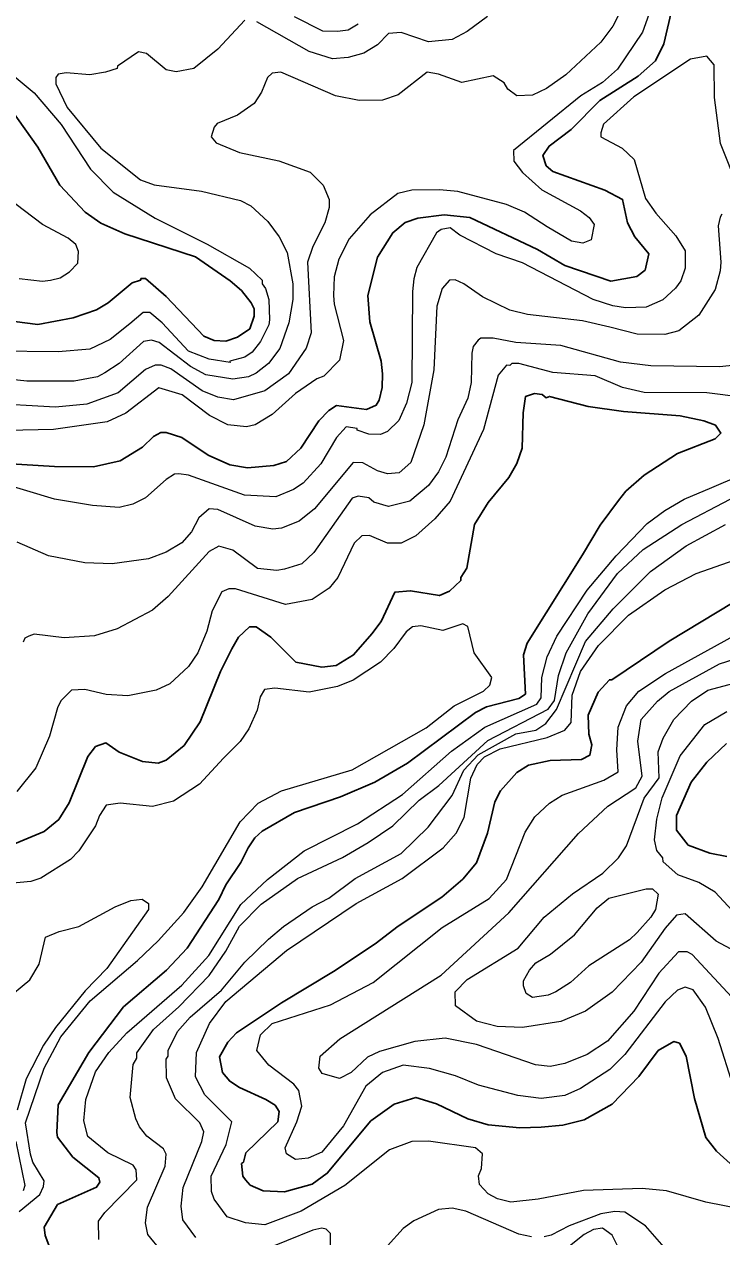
# Model space of a CAD drawing. Extents: x 423 to 448.8, y 7456.3 to 7484.
# Drawn here: x 426.187 to 427.288, y 7465.561 to 7467.476 of the extents above; entities that cross this region are included whole.
import ezdxf

# ---------------------------------------------------------------- set-up
doc = ezdxf.new("R2010")
doc.units = 0
doc.header["$LTSCALE"] = 0.032
doc.layers.add('1', color=7, linetype='Continuous', lineweight=25)
doc.layers.add('2', color=7, linetype='Continuous', lineweight=13)

msp = doc.modelspace()

# ---------------------------------------------------------------- linework, layer by layer
at = {"layer": '1'}
for points in [[(427.2084, 7467.4949), (427.1968, 7467.4454), (427.1837, 7467.4183), (427.1566, 7467.3944), (427.0962, 7467.3557), (427.0506, 7467.3101), (427.0159, 7467.2838), (427.0058, 7467.2691), (427.0112, 7467.2528), (427.022, 7467.2435), (427.104, 7467.2141), (427.1318, 7467.1995), (427.1396, 7467.1624)], [(426.1673, 7467.3402), (426.2083, 7467.2822), (426.2431, 7467.2219), (426.2834, 7467.1794), (426.3081, 7467.1623), (426.346, 7467.1453), (426.4574, 7467.109), (426.5123, 7467.0711), (426.5301, 7467.0556), (426.5456, 7467.0363), (426.5502, 7467.027), (426.5502, 7467.0154), (426.5433, 7466.9953), (426.5239, 7466.9821), (426.5054, 7466.9759), (426.4868, 7466.9767), (426.4705, 7466.9836), (426.411, 7467.0463), (426.3785, 7467.0749), (426.3715, 7467.0749), (426.3708, 7467.0718), (426.3576, 7467.068), (426.3197, 7467.0363), (426.3012, 7467.0254), (426.2641, 7467.0123), (426.2084, 7467.0022), (426.1341, 7467.0115)], [(427.1396, 7467.1624), (427.1512, 7467.1407), (427.1736, 7467.1136), (427.1674, 7467.0881), (427.1543, 7467.078), (427.1133, 7467.0703), (427.0406, 7467.095), (426.9973, 7467.1206), (426.8906, 7467.1708), (426.8503, 7467.1755), (426.8086, 7467.1701), (426.7885, 7467.1631), (426.7691, 7467.1469), (426.7451, 7467.1082), (426.7297, 7467.0479), (426.7328, 7467.0061), (426.7505, 7466.9442), (426.7528, 7466.9241), (426.7521, 7466.9025), (426.7474, 7466.8824), (426.7428, 7466.8746), (426.7273, 7466.8676), (426.6801, 7466.8738), (426.6678, 7466.8661), (426.6523, 7466.8498), (426.6237, 7466.8066), (426.6012, 7466.7857), (426.5812, 7466.7795), (426.5394, 7466.7756), (426.5115, 7466.7803), (426.4775, 7466.7957), (426.4358, 7466.8235), (426.411, 7466.8313), (426.4025, 7466.8313), (426.3909, 7466.8251), (426.3738, 7466.8081), (426.3383, 7466.7864), (426.2965, 7466.7772), (426.2347, 7466.7779), (426.131, 7466.7841)], [(426.2393, 7465.6116), (426.3012, 7465.6394), (426.3066, 7465.6471), (426.305, 7465.6541), (426.264, 7465.6865), (426.2393, 7465.7183), (426.2385, 7465.7253), (426.2408, 7465.7693), (426.2888, 7465.8521), (426.3437, 7465.924), (426.4118, 7465.982), (426.4443, 7466.0168), (426.4945, 7466.0934), (426.5053, 7466.1166), (426.5293, 7466.1522), (426.5409, 7466.1754), (426.551, 7466.1909), (426.5626, 7466.2017), (426.6137, 7466.2311), (426.6864, 7466.2559), (426.7405, 7466.279), (426.7923, 7466.3092), (426.8998, 7466.3889), (426.9169, 7466.3982), (426.9679, 7466.4113), (426.9787, 7466.4182), (426.9756, 7466.4802), (426.981, 7466.4987), (427.0684, 7466.638), (427.0963, 7466.6851), (427.1256, 7466.7238), (427.1373, 7466.7385), (427.1659, 7466.764), (427.2185, 7466.798), (427.278, 7466.8212), (427.2873, 7466.8305), (427.2788, 7466.8429), (427.2603, 7466.8499), (427.2231, 7466.8576), (427.1334, 7466.8646), (427.0777, 7466.8723), (427.0166, 7466.8885), (427.0112, 7466.8862), (427.005, 7466.8916), (426.9926, 7466.8932), (426.9787, 7466.8885), (426.9748, 7466.8623), (426.9733, 7466.8066), (426.9648, 7466.7826), (426.9524, 7466.7601), (426.9199, 7466.7207), (426.8983, 7466.6859), (426.8859, 7466.617), (426.8766, 7466.6024), (426.8766, 7466.5977), (426.8588, 7466.5807), (426.8426, 7466.5737), (426.797, 7466.5815), (426.7722, 7466.5791), (426.7505, 7466.5328), (426.7359, 7466.5134), (426.7072, 7466.4801), (426.6794, 7466.4631), (426.657, 7466.4608), (426.616, 7466.4685), (426.5765, 7466.508), (426.5533, 7466.5242), (426.5425, 7466.5242), (426.5254, 7466.508), (426.5146, 7466.4894), (426.4968, 7466.4539), (426.4651, 7466.3742), (426.4396, 7466.337), (426.411, 7466.3138), (426.3986, 7466.3092), (426.3739, 7466.3115), (426.3368, 7466.3262), (426.3159, 7466.3409), (426.2996, 7466.3355), (426.2872, 7466.3193), (426.2578, 7466.2466), (426.2416, 7466.2202), (426.2184, 7466.2009), (426.1681, 7466.1801)], [(426.93, 7466.2481), (426.9393, 7466.2651), (426.9648, 7466.2945), (426.9834, 7466.3061), (427.0174, 7466.3131), (427.0669, 7466.3146), (427.08, 7466.3216), (427.0831, 7466.3378), (427.0785, 7466.3549), (427.0777, 7466.385), (427.0932, 7466.4214), (427.111, 7466.4407), (427.1148, 7466.4407), (427.2053, 7466.5018), (427.3067, 7466.5629)], [(427.2966, 7466.1615), (427.2696, 7466.1669), (427.2355, 7466.1793), (427.2169, 7466.2033), (427.2169, 7466.2265), (427.2401, 7466.2791), (427.2649, 7466.3107), (427.2958, 7466.3402)], [(427.3237, 7465.6564), (427.2803, 7465.6958), (427.2634, 7465.7175), (427.2455, 7465.7794), (427.2324, 7465.8459), (427.2216, 7465.8668), (427.2131, 7465.8691), (427.1883, 7465.8552), (427.1574, 7465.8142), (427.1156, 7465.7701), (427.0715, 7465.7454), (427.0375, 7465.7369), (427.0035, 7465.7338), (426.9694, 7465.733), (426.9199, 7465.7376), (426.8875, 7465.7469), (426.838, 7465.7709), (426.8055, 7465.7809), (426.7714, 7465.7701), (426.7343, 7465.7438), (426.6654, 7465.6611), (426.6415, 7465.644), (426.5982, 7465.6316), (426.5642, 7465.6332), (426.544, 7465.6425), (426.5363, 7465.651), (426.5324, 7465.6564), (426.5301, 7465.6765), (426.5332, 7465.6788), (426.537, 7465.6935), (426.5873, 7465.7422), (426.5897, 7465.7585), (426.5835, 7465.7685), (426.5688, 7465.7779), (426.527, 7465.7964), (426.5115, 7465.8064), (426.4999, 7465.8204), (426.4953, 7465.8451), (426.5084, 7465.8683), (426.5224, 7465.883), (426.5935, 7465.9302), (426.6755, 7465.9797), (426.7413, 7466.0238), (426.7776, 7466.0517), (426.8464, 7466.0973), (426.8797, 7466.1259), (426.9013, 7466.1514), (426.9184, 7466.1986), (426.93, 7466.2481)], [(426.23, 7465.5365), (426.2199, 7465.5628), (426.2184, 7465.576), (426.2393, 7465.6116)]]:
    msp.add_lwpolyline(points, dxfattribs=at)
at = {"layer": '2'}
for points in [[(427.1597, 7467.5599), (427.1164, 7467.4733), (427.0978, 7467.4478), (427.0422, 7467.3967), (427.012, 7467.375), (426.9896, 7467.3642), (426.9648, 7467.3635), (426.9506, 7467.3738), (426.9447, 7467.3836), (426.9277, 7467.3951), (426.8782, 7467.3843), (426.8411, 7467.3974), (426.8232, 7467.4006), (426.7776, 7467.365), (426.7529, 7467.3565), (426.7158, 7467.3557), (426.6786, 7467.3634), (426.592, 7467.4005), (426.5788, 7467.399), (426.5711, 7467.392), (426.5618, 7467.3688), (426.5502, 7467.3511), (426.5239, 7467.3325), (426.4915, 7467.3193), (426.4868, 7467.314), (426.4822, 7467.2984), (426.4899, 7467.2892), (426.527, 7467.2737), (426.5889, 7467.2606), (426.6384, 7467.2428), (426.6593, 7467.2219), (426.6685, 7467.1995), (426.6685, 7467.1871), (426.6616, 7467.1624), (426.643, 7467.1252), (426.6345, 7467.1005), (426.6399, 7466.9891), (426.6322, 7466.9644), (426.6044, 7466.9241), (426.5672, 7466.897), (426.5177, 7466.8831), (426.493, 7466.887), (426.4682, 7466.897), (426.4187, 7466.9318), (426.4033, 7466.938)], [(427.1736, 7467.4919), (427.1636, 7467.464), (427.1241, 7467.4052), (427.1001, 7467.3843), (427.0661, 7467.3634), (426.9594, 7467.2768), (426.9601, 7467.2598), (426.9741, 7467.242), (427.0042, 7467.2149), (427.0654, 7467.1817), (427.0793, 7467.1709), (427.087, 7467.16), (427.0824, 7467.136), (427.0692, 7467.1306), (427.0514, 7467.1337), (427.0127, 7467.1561), (426.9772, 7467.1793), (426.9485, 7467.1917), (426.872, 7467.2119), (426.8426, 7467.2149), (426.7993, 7467.2141), (426.7768, 7467.2088), (426.7335, 7467.1755), (426.7003, 7467.1376), (426.684, 7467.1051), (426.6763, 7467.0773), (426.6755, 7467.0479), (426.6763, 7467.034), (426.691, 7466.9767), (426.6848, 7466.9457), (426.6601, 7466.9202), (426.6492, 7466.9164), (426.6152, 7466.8932), (426.5788, 7466.8599), (426.5518, 7466.8437), (426.5379, 7466.8406), (426.5085, 7466.8437), (426.4798, 7466.8584), (426.4365, 7466.8909), (426.3994, 7466.9017), (426.3476, 7466.8622), (426.3182, 7466.8483), (426.2331, 7466.8359), (426.1604, 7466.8344)], [(426.5355, 7467.4826), (426.493, 7467.4369), (426.4551, 7467.4067), (426.4272, 7467.4013), (426.411, 7467.4044), (426.3801, 7467.43), (426.3677, 7467.433), (426.3344, 7467.4099), (426.3337, 7467.4067), (426.3151, 7467.4005), (426.2904, 7467.3967), (426.2532, 7467.3998), (426.2408, 7467.3975), (426.2369, 7467.392), (426.2369, 7467.382), (426.2548, 7467.3449), (426.3081, 7467.2807), (426.3708, 7467.2304)], [(426.9184, 7467.4887), (426.8867, 7467.4647), (426.8627, 7467.4524), (426.8256, 7467.4485), (426.7822, 7467.4632), (426.7622, 7467.4617), (426.7451, 7467.4439), (426.7235, 7467.4307), (426.6987, 7467.4237), (426.674, 7467.4215), (426.6369, 7467.4331), (426.5541, 7467.4802)], [(426.7142, 7467.4764), (426.6987, 7467.4671), (426.6817, 7467.4647), (426.6585, 7467.4655), (426.6137, 7467.488)], [(427.3144, 7467.218), (427.2865, 7467.2877), (427.2772, 7467.3604), (427.2765, 7467.4122), (427.2649, 7467.4261), (427.2394, 7467.4214), (427.1496, 7467.3619), (427.1017, 7467.3186), (427.0978, 7467.3047), (427.0978, 7467.2984), (427.1311, 7467.2807), (427.1504, 7467.2629)], [(426.1712, 7467.3944), (426.2029, 7467.3681), (426.2454, 7467.3178), (426.2919, 7467.2474), (426.3274, 7467.2111), (426.394, 7467.1701), (426.476, 7467.1291), (426.5425, 7467.0912), (426.5626, 7467.0718), (426.5626, 7467.0664), (426.568, 7467.0587), (426.5734, 7467.0417), (426.5742, 7467.0092), (426.5734, 7467.0015), (426.5603, 7466.9752), (426.5471, 7466.9582), (426.5355, 7466.9504), (426.5116, 7466.9442), (426.5123, 7466.9419), (426.4791, 7466.9473), (426.4466, 7466.9597), (426.4048, 7467.0046), (426.3855, 7467.0208), (426.3746, 7467.0208), (426.3538, 7467.003), (426.3228, 7466.9782), (426.2904, 7466.9628), (426.2408, 7466.9589), (426.1418, 7466.9597)], [(427.1504, 7467.2629), (427.1682, 7467.201), (427.1844, 7467.1778), (427.2162, 7467.1422), (427.2309, 7467.1182), (427.2309, 7467.0912), (427.2239, 7467.0711), (427.2154, 7467.0595), (427.1953, 7467.0409), (427.169, 7467.0293), (427.1365, 7467.0285), (427.1164, 7467.0316), (427.0855, 7467.0417), (426.9741, 7467.0997), (426.9323, 7467.1136), (426.875, 7467.143), (426.8596, 7467.1546), (426.8456, 7467.1523), (426.8379, 7467.1468), (426.807, 7467.092), (426.8024, 7467.0742), (426.8, 7467.0541), (426.7993, 7466.9102), (426.7908, 7466.8777), (426.7784, 7466.8506), (426.7606, 7466.8328), (426.7498, 7466.8282), (426.7312, 7466.829), (426.7127, 7466.8352), (426.7127, 7466.8375), (426.6956, 7466.8406), (426.6801, 7466.8236), (426.6554, 7466.7818), (426.6275, 7466.7516), (426.6121, 7466.7416), (426.5843, 7466.73), (426.5348, 7466.7323), (426.4465, 7466.764), (426.4311, 7466.7663), (426.4241, 7466.7655), (426.411, 7466.7571), (426.3785, 7466.7284), (426.3584, 7466.7184), (426.3368, 7466.7129), (426.295, 7466.716), (426.2347, 7466.7261), (426.1418, 7466.754)], [(426.3708, 7467.2304), (426.3924, 7467.2226), (426.4667, 7467.2126), (426.5286, 7467.1979), (426.5448, 7467.1894), (426.5718, 7467.1647), (426.5896, 7467.1407), (426.602, 7467.116), (426.6113, 7467.0664), (426.6113, 7467.0417), (426.6051, 7467.0046), (426.5904, 7466.9643), (426.5726, 7466.9404), (426.5533, 7466.9249), (426.541, 7466.9195), (426.5162, 7466.9156), (426.4736, 7466.9225), (426.4497, 7466.9357), (426.4002, 7466.9736), (426.3878, 7466.9775), (426.3754, 7466.9751), (426.3367, 7466.9403), (426.3143, 7466.9256), (426.3027, 7466.9195), (426.2656, 7466.9125), (426.1913, 7466.9125), (426.1418, 7466.9179)], [(426.179, 7467.0749), (426.2161, 7467.0703), (426.2285, 7467.0718), (426.2439, 7467.0757), (426.2586, 7467.085), (426.2718, 7467.0989), (426.2725, 7467.1175), (426.2687, 7467.1283), (426.2563, 7467.1384), (426.2161, 7467.16), (426.1589, 7467.2033)], [(427.2888, 7467.1762), (427.2858, 7467.1716), (427.2827, 7467.1577), (427.2873, 7467.1005), (427.2858, 7467.0866), (427.278, 7467.0572), (427.2525, 7467.0169), (427.2208, 7466.9921), (427.1984, 7466.986), (427.1551, 7466.9867), (427.1118, 7466.9976), (427.0685, 7467.0077), (426.9818, 7467.0177), (426.954, 7467.0246), (426.9107, 7467.0455), (426.8813, 7467.0664), (426.8674, 7467.0726), (426.8588, 7467.0718), (426.8472, 7467.0587), (426.8387, 7467.0309), (426.8341, 7466.9303), (426.8178, 7466.8437), (426.7977, 7466.7841), (426.7791, 7466.7679), (426.7606, 7466.7663), (426.7451, 7466.7709), (426.7219, 7466.7833), (426.7065, 7466.7841), (426.6453, 7466.7107), (426.6213, 7466.6913), (426.5935, 7466.6805), (426.5796, 7466.6789), (426.5518, 7466.6836), (426.493, 7466.7099), (426.4791, 7466.7106), (426.4628, 7466.6967), (426.4512, 7466.6743), (426.4358, 7466.6573), (426.411, 7466.6426), (426.3832, 7466.6317), (426.3259, 7466.624), (426.2826, 7466.6255), (426.2254, 7466.6364), (426.1759, 7466.6581)], [(427.3206, 7466.9388), (427.285, 7466.9349), (427.1767, 7466.9365), (427.1288, 7466.9427), (427.0344, 7466.969), (426.9633, 7466.9736), (426.9277, 7466.9806), (426.9083, 7466.9806), (426.9037, 7466.9775), (426.8959, 7466.9674), (426.8936, 7466.9566), (426.8929, 7466.9102), (426.8875, 7466.8855), (426.872, 7466.8514), (426.8526, 7466.7926), (426.841, 7466.7694), (426.8256, 7466.7477), (426.7962, 7466.723), (426.7622, 7466.7145), (426.739, 7466.7214), (426.7312, 7466.7284), (426.7142, 7466.7308), (426.7049, 7466.7277), (426.6446, 7466.6418), (426.6252, 7466.624), (426.5982, 7466.6155), (426.5858, 7466.6132), (426.5556, 7466.6163), (426.5162, 7466.6456), (426.4945, 7466.6519), (426.4791, 7466.6433), (426.4141, 7466.5722), (426.3894, 7466.5505), (426.3337, 7466.5211), (426.2981, 7466.5103), (426.2501, 7466.5072), (426.2029, 7466.5126), (426.1944, 7466.5096), (426.1882, 7466.5065), (426.1852, 7466.5003)], [(426.4033, 7466.938), (426.394, 7466.938), (426.3785, 7466.9311), (426.3352, 7466.8939), (426.2857, 7466.8762), (426.2362, 7466.8715), (426.1248, 7466.8777)], [(427.3191, 7466.887), (427.2649, 7466.8939), (427.1659, 7466.8947), (427.1319, 7466.9024), (427.0886, 7466.921), (427.022, 7466.9264), (426.9679, 7466.9403), (426.9571, 7466.9403), (426.954, 7466.9372), (426.9485, 7466.938), (426.9354, 7466.9218), (426.9122, 7466.836), (426.8596, 7466.723), (426.8356, 7466.6951), (426.8055, 7466.6681), (426.7823, 7466.6565), (426.7606, 7466.6565), (426.732, 7466.6688), (426.7204, 7466.6681), (426.708, 7466.6565), (426.6825, 7466.6024), (426.6686, 7466.5854), (426.6415, 7466.5675), (426.5997, 7466.5598), (426.5208, 7466.5846), (426.51, 7466.5846), (426.4991, 7466.5799), (426.4837, 7466.5498), (426.4752, 7466.5173), (426.4613, 7466.4833), (426.4465, 7466.4616), (426.4172, 7466.4345), (426.3955, 7466.4244), (426.3507, 7466.4152), (426.3166, 7466.4175), (426.2826, 7466.4252), (426.2617, 7466.4244), (426.2447, 7466.4075), (426.2393, 7466.3966), (426.2269, 7466.3518), (426.2052, 7466.3015), (426.1751, 7466.2644)], [(426.2872, 7465.7191), (426.281, 7465.7438), (426.2841, 7465.7779), (426.2996, 7465.8212), (426.3205, 7465.8521), (426.3491, 7465.883), (426.4357, 7465.9581), (426.4783, 7466.0053), (426.5293, 7466.0857), (426.5711, 7466.1251), (426.6291, 7466.1707), (426.7134, 7466.2133), (426.7846, 7466.2597), (426.8619, 7466.3278), (426.9145, 7466.3657), (426.9965, 7466.402), (427.0034, 7466.4121), (427.0042, 7466.4446), (427.0127, 7466.4771), (427.0282, 7466.5096), (427.0762, 7466.5822), (427.1218, 7466.6364), (427.1705, 7466.6874), (427.1984, 7466.7083), (427.2293, 7466.7261), (427.2726, 7466.7446), (427.316, 7466.7632)], [(426.4095, 7465.6726), (426.411, 7465.6912), (426.4071, 7465.6997), (426.3808, 7465.7198), (426.3692, 7465.7346), (426.363, 7465.7469), (426.3545, 7465.781), (426.3592, 7465.8328), (426.3646, 7465.8428), (426.3646, 7465.8513), (426.3909, 7465.8884), (426.4311, 7465.924), (426.4791, 7465.9735), (426.5053, 7466.0122), (426.527, 7466.0517), (426.5611, 7466.0864), (426.6183, 7466.1267), (426.6895, 7466.1599), (426.7304, 7466.1839), (426.7691, 7466.2102), (426.8109, 7466.2504), (426.8418, 7466.2736), (426.9192, 7466.3448), (427.0143, 7466.3943), (427.0244, 7466.4082), (427.0305, 7466.4477), (427.0429, 7466.4833), (427.0769, 7466.5451), (427.1241, 7466.6086), (427.1643, 7466.6464), (427.2254, 7466.6859), (427.302, 7466.7261)], [(426.4582, 7465.5597), (426.4373, 7465.5875), (426.435, 7465.6093), (426.438, 7465.6386), (426.4674, 7465.7113), (426.4705, 7465.7268), (426.4644, 7465.7407), (426.4257, 7465.7786), (426.4118, 7465.8119), (426.411, 7465.8413), (426.4141, 7465.8459), (426.4141, 7465.8552), (426.4288, 7465.8853), (426.4489, 7465.9078), (426.4984, 7465.9503), (426.5355, 7465.9944), (426.5726, 7466.0308), (426.5966, 7466.0509), (426.6415, 7466.0818), (426.6678, 7466.0957), (426.7096, 7466.1267), (426.7823, 7466.1661), (426.8248, 7466.2079), (426.8626, 7466.2579), (426.8814, 7466.298), (426.9039, 7466.3221), (426.9632, 7466.3554), (426.9948, 7466.3614), (427.0105, 7466.3719), (427.0278, 7466.3937), (427.0731, 7466.501), (427.1172, 7466.5529), (427.1759, 7466.6116), (427.2324, 7466.6526), (427.2943, 7466.6859)], [(426.9045, 7465.6572), (426.9091, 7465.6688), (426.9106, 7465.692), (426.8998, 7465.7013), (426.8256, 7465.7121), (426.7993, 7465.7113), (426.7637, 7465.6982), (426.6933, 7465.6417), (426.6245, 7465.6015), (426.5672, 7465.5798), (426.5363, 7465.5829), (426.5077, 7465.5922), (426.4868, 7465.6201), (426.4829, 7465.6325), (426.4822, 7465.6564), (426.5061, 7465.7067), (426.5146, 7465.7423), (426.4721, 7465.7848), (426.4651, 7465.7995), (426.4574, 7465.8134), (426.4589, 7465.8521), (426.4798, 7465.8977), (426.5053, 7465.9325), (426.6012, 7466.013), (426.7111, 7466.0872), (426.7838, 7466.1267), (426.8487, 7466.1754), (426.8689, 7466.1986), (426.882, 7466.2234), (426.8921, 7466.2853), (426.9021, 7466.3069), (426.9138, 7466.3192), (426.9385, 7466.3317), (427.0128, 7466.3494), (427.0406, 7466.361), (427.0506, 7466.3734), (427.0522, 7466.4167), (427.0653, 7466.4539), (427.0939, 7466.4948), (427.1411, 7466.5428), (427.1984, 7466.583), (427.2479, 7466.6085), (427.3098, 7466.6302)], [(426.1789, 7465.6007), (426.2114, 7465.6278), (426.2176, 7465.6402), (426.2184, 7465.6494), (426.2006, 7465.6789), (426.1967, 7465.6912), (426.189, 7465.7407), (426.2184, 7465.8274), (426.2447, 7465.8769), (426.2911, 7465.9333), (426.3661, 7465.9975), (426.3986, 7466.0284), (426.4388, 7466.0733), (426.4682, 7466.1135), (426.5278, 7466.2164), (426.5564, 7466.2458), (426.5935, 7466.2651), (426.7049, 7466.2984), (426.8217, 7466.3649), (426.8658, 7466.3997), (426.9122, 7466.4229), (426.9223, 7466.4322), (426.9253, 7466.4446), (426.8975, 7466.4833), (426.8874, 7466.525), (426.8797, 7466.5289), (426.848, 7466.5188), (426.8132, 7466.5258), (426.8, 7466.5242), (426.79, 7466.5165), (426.7706, 7466.4902), (426.7497, 7466.4685), (426.7065, 7466.4399), (426.6817, 7466.4299), (426.6369, 7466.4213), (426.5827, 7466.4275), (426.5665, 7466.4252), (426.5595, 7466.4136), (426.5548, 7466.3927), (426.5417, 7466.3633)], [(427.3066, 7465.7995), (427.2827, 7465.8738), (427.2626, 7465.9233), (427.2432, 7465.9511), (427.2309, 7465.955), (427.2185, 7465.9503), (427.1991, 7465.9318), (427.1357, 7465.849), (427.1118, 7465.825), (427.0654, 7465.7948), (427.0406, 7465.784), (427.0035, 7465.7794), (426.9664, 7465.784), (426.9045, 7465.8003), (426.8681, 7465.8149), (426.8271, 7465.8266), (426.7853, 7465.832), (426.7529, 7465.8204), (426.7265, 7465.7987), (426.691, 7465.7361), (426.657, 7465.6943), (426.6353, 7465.685), (426.6152, 7465.6827), (426.6013, 7465.692), (426.5989, 7465.7013), (426.6175, 7465.7423), (426.6252, 7465.767), (426.6206, 7465.7918), (426.6129, 7465.8018), (426.5734, 7465.832), (426.5541, 7465.8552), (426.5603, 7465.88), (426.5788, 7465.8977), (426.6709, 7465.9271), (426.7382, 7465.9627), (426.8472, 7466.0493), (426.9214, 7466.095), (426.9486, 7466.1251), (426.9779, 7466.2002), (426.9934, 7466.2241), (427.0166, 7466.2458), (427.0367, 7466.2582), (427.1025, 7466.2822), (427.1249, 7466.2953), (427.1226, 7466.3301), (427.1249, 7466.3657), (427.138, 7466.3997), (427.1574, 7466.4229), (427.1999, 7466.4507), (427.3074, 7466.5103)], [(427.3113, 7465.9318), (427.2417, 7466.0068), (427.234, 7466.0107), (427.22, 7466.0107), (427.1891, 7465.9774), (427.1496, 7465.9171), (427.1079, 7465.8699), (427.0762, 7465.849), (427.0406, 7465.8343), (427.0174, 7465.8297), (426.9942, 7465.8327), (426.9014, 7465.8645), (426.8519, 7465.8745), (426.8039, 7465.8691), (426.7482, 7465.8536), (426.7289, 7465.8444), (426.7034, 7465.8204), (426.6848, 7465.8111), (426.6577, 7465.8188), (426.6523, 7465.8273), (426.6546, 7465.8459), (426.6856, 7465.8737), (426.8456, 7465.9743), (426.9524, 7466.0725), (427.0622, 7466.1978), (427.1086, 7466.2411), (427.1527, 7466.2698), (427.1628, 7466.2883), (427.1558, 7466.344), (427.1612, 7466.3781), (427.1868, 7466.4067), (427.2053, 7466.4221), (427.285, 7466.4662), (427.3314, 7466.4809)], [(427.3252, 7466.0037), (427.2796, 7466.0277), (427.2308, 7466.071), (427.2169, 7466.0687), (427.1992, 7466.0486), (427.1613, 7465.9944), (427.1156, 7465.9472), (427.0731, 7465.917), (427.0344, 7465.9008), (426.9741, 7465.8915), (426.9339, 7465.8931), (426.9014, 7465.9016), (426.8681, 7465.9256), (426.8673, 7465.948), (426.8867, 7465.9673), (426.9671, 7466.0168), (427.0081, 7466.0656), (427.053, 7466.1027), (427.1009, 7466.1352), (427.1256, 7466.1592), (427.1381, 7466.1785), (427.1659, 7466.2535), (427.1899, 7466.286), (427.1883, 7466.327), (427.196, 7466.3487), (427.2131, 7466.3781), (427.2409, 7466.4067), (427.2665, 7466.4244), (427.3794, 7466.4546)], [(427.3252, 7466.0547), (427.278, 7466.105), (427.2525, 7466.1205), (427.2192, 7466.1328), (427.196, 7466.153), (427.1953, 7466.1592), (427.186, 7466.1708), (427.1821, 7466.1878), (427.186, 7466.2203), (427.1945, 7466.2543), (427.2231, 7466.3208), (427.2618, 7466.3703), (427.2966, 7466.3904)], [(426.5417, 7466.3633), (426.5278, 7466.3432), (426.5015, 7466.3169), (426.4636, 7466.2759), (426.4226, 7466.2489), (426.3894, 7466.2404), (426.3383, 7466.2458), (426.3166, 7466.2427), (426.3058, 7466.2265), (426.2996, 7466.2102), (426.2733, 7466.1707), (426.2602, 7466.1568), (426.213, 7466.1274), (426.1975, 7466.122), (426.1635, 7466.1189)], [(426.1565, 7465.9341), (426.1959, 7465.9665), (426.2107, 7465.9913), (426.2207, 7466.0339), (426.2423, 7466.0431), (426.2733, 7466.0509), (426.3306, 7466.0818), (426.3553, 7466.0918), (426.3731, 7466.0942), (426.3831, 7466.0872), (426.3831, 7466.078), (426.3174, 7465.9844), (426.2834, 7465.9495), (426.2362, 7465.8915), (426.2176, 7465.8637), (426.1898, 7465.8103), (426.1758, 7465.7608)], [(426.305, 7465.5567), (426.3043, 7465.5853), (426.3143, 7465.5992), (426.3646, 7465.651), (426.3638, 7465.6665), (426.3592, 7465.6742), (426.3189, 7465.6935), (426.2872, 7465.7191)], [(426.1735, 7465.7113), (426.1882, 7465.6417), (426.1851, 7465.6332)], [(426.404, 7465.538), (426.3824, 7465.5643), (426.3785, 7465.583), (426.3816, 7465.6077), (426.4095, 7465.6726)], [(427.3677, 7465.535), (427.3786, 7465.5675), (427.3801, 7465.5783), (427.377, 7465.5868), (427.3546, 7465.5976), (427.2634, 7465.6154), (427.2015, 7465.6332), (427.1628, 7465.6371), (427.07, 7465.634), (426.9988, 7465.6201), (426.9555, 7465.6154), (426.9346, 7465.6208), (426.9199, 7465.6286), (426.906, 7465.6432), (426.9045, 7465.6572)], [(426.988, 7465.5605), (426.9679, 7465.5651), (426.8844, 7465.6015), (426.8627, 7465.6062), (426.8411, 7465.6038), (426.8024, 7465.586), (426.7854, 7465.5737), (426.7606, 7465.5466)], [(427.2014, 7465.5404), (427.1682, 7465.5783), (427.1357, 7465.5999), (427.1195, 7465.6007), (427.0978, 7465.5968), (427.0475, 7465.5783), (427.019, 7465.5636), (427.0081, 7465.5605)], [(426.6717, 7465.4924), (426.6708, 7465.5659), (426.6639, 7465.5729), (426.657, 7465.5744), (426.643, 7465.5713), (426.5595, 7465.5373)], [(427.1388, 7465.5172), (427.1156, 7465.5636), (427.1001, 7465.5744), (427.0862, 7465.5721), (427.0715, 7465.5643), (427.0483, 7465.5458)]]:
    msp.add_lwpolyline(points, dxfattribs=at)
msp.add_lwpolyline([(427.0181, 7466.0075), (427.056, 7466.0377), (427.0916, 7466.0803), (427.1102, 7466.0957), (427.169, 7466.1104), (427.179, 7466.1104), (427.1883, 7466.1019), (427.1837, 7466.078), (427.1767, 7466.0656), (427.155, 7466.0416), (427.1427, 7466.03), (427.0785, 7465.989), (427.0498, 7465.9627), (427.0267, 7465.948), (427.0143, 7465.9426), (426.9896, 7465.9387), (426.9795, 7465.9449), (426.9756, 7465.9573), (426.9756, 7465.965), (426.9849, 7465.9821), (426.995, 7465.9936)], close=True, dxfattribs=at)

doc.saveas('drawing.dxf')
